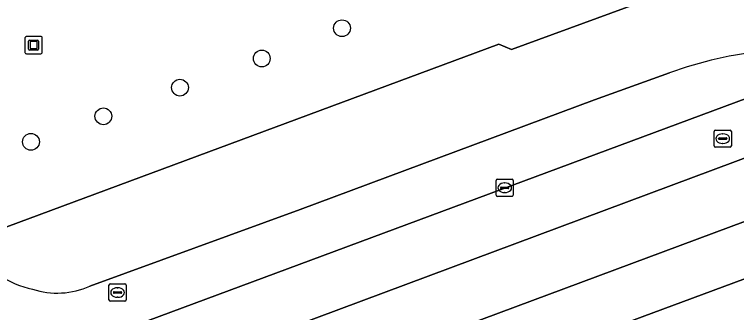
# Model space of a CAD drawing. Extents: x 160806 to 161707, y 383696 to 384148.
# Drawn here: x 161057.39 to 161099.49, y 383880.51 to 383897.89 of the extents above; entities that cross this region are included whole.
import ezdxf

# ---------------------------------------------------------------- set-up
doc = ezdxf.new("R2010")
doc.units = 0
for name, color, linetype in [('IMGEO_Boom', 7, 'Continuous'), ('IMGEO_Kolk', 7, 'Continuous'), ('IMGEO_Kunstobject', 7, 'Continuous'), ('IMGEO_Rijbaan_lokaal_gesloten', 7, 'Continuous'), ('IMGEO_Rijbaan_lokaal_open', 7, 'Continuous'), ('IMGEO_Rioolput', 7, 'Continuous'), ('IMGEO_Terreindeel_gesloten', 7, 'Continuous'), ('IMGEO_Voetpad_open', 7, 'Continuous')]:
    doc.layers.add(name, color=color, linetype=linetype)

msp = doc.modelspace()

# ---------------------------------------------------------------- linework, layer by layer
at = {"layer": 'IMGEO_Boom'}
for centre in [(161076.491, 383897.088), (161071.813, 383895.326), (161067.044, 383893.624), (161062.579, 383891.953), (161058.357, 383890.464)]:
    msp.add_circle(centre, 0.489, dxfattribs=at)
at = {"layer": 'IMGEO_Kolk'}
for p, q in [((161085.551, 383888.283), (161086.403, 383888.283)), ((161085.476, 383887.357), (161085.476, 383888.209)), ((161085.964, 383888.063), (161085.989, 383888.063)), ((161086.477, 383888.209), (161086.477, 383887.357)), ((161085.735, 383887.777), (161085.735, 383887.789)), ((161086.173, 383887.74), (161085.775, 383887.74)), ((161085.778, 383887.826), (161086.176, 383887.826)), ((161085.987, 383887.503), (161085.962, 383887.503)), ((161086.219, 383887.789), (161086.219, 383887.777)), ((161086.403, 383887.283), (161085.551, 383887.283))]:
    msp.add_line(p, q, dxfattribs=at)
for points in [[(161085.551, 383888.283), (161086.403, 383888.283)], [(161085.476, 383887.357), (161085.476, 383888.209)], [(161086.477, 383888.209), (161086.477, 383887.357)], [(161086.403, 383887.283), (161085.551, 383887.283)]]:
    msp.add_lwpolyline(points, dxfattribs=at)
for centre, radius, start, end in [((161085.553, 383888.207), 0.0765, 91.552, 178.448), ((161085.553, 383888.207), 0.0765, 91.552, 178.448), ((161086.401, 383888.207), 0.0765, 1.552, 88.448), ((161086.401, 383888.207), 0.0765, 1.552, 88.448), ((161085.775, 383887.786), 0.0403, 85.8775, 175.7526), ((161085.772, 383887.776), 0.0366, 178.938, 274.7102), ((161086.176, 383887.783), 0.043, 264.8664, 352.4533), ((161086.18, 383887.788), 0.0386, 1.7309, 96.639), ((161085.553, 383887.359), 0.0765, 181.552, 268.448), ((161085.553, 383887.359), 0.0765, 181.552, 268.448), ((161086.401, 383887.359), 0.0765, 271.552, 358.448), ((161086.401, 383887.359), 0.0765, 271.552, 358.448)]:
    msp.add_arc(centre, radius, start, end, dxfattribs=at)
for centre, major_axis, ratio, start_param, end_param in [((161085.963, 383887.783), (-0.387, 0.002), 0.722429, 4.712389, 7.853982), ((161085.988, 383887.783), (-0.39, 0.002), 0.717154, 1.570796, 4.712389)]:
    msp.add_ellipse(centre, major_axis=major_axis, ratio=ratio, start_param=start_param, end_param=end_param, dxfattribs=at)
at = {"layer": 'IMGEO_Kunstobject'}
for p, q in [((161058.009, 383896.519), (161058.009, 383895.678)), ((161058.009, 383896.519), (161058.009, 383895.678)), ((161058.925, 383896.603), (161058.084, 383896.603)), ((161058.925, 383896.603), (161058.084, 383896.603)), ((161058.223, 383895.867), (161058.223, 383896.341)), ((161058.273, 383896.391), (161058.747, 383896.391)), ((161058.303, 383896.291), (161058.303, 383895.917)), ((161058.697, 383896.311), (161058.323, 383896.311)), ((161058.717, 383895.917), (161058.717, 383896.291)), ((161058.797, 383896.341), (161058.797, 383895.867)), ((161059.009, 383895.687), (161059.009, 383896.528)), ((161059.009, 383895.687), (161059.009, 383896.528)), ((161058.323, 383895.897), (161058.697, 383895.897)), ((161058.093, 383895.603), (161058.934, 383895.603)), ((161058.093, 383895.603), (161058.934, 383895.603)), ((161058.747, 383895.817), (161058.273, 383895.817))]:
    msp.add_line(p, q, dxfattribs=at)
for centre, radius, start, end in [((161058.087, 383896.525), 0.0779, 92.4484, 184.2845), ((161058.087, 383896.525), 0.0779, 92.4484, 184.2845), ((161058.273, 383896.341), 0.05, 90, 180), ((161058.323, 383896.291), 0.02, 90, 180), ((161058.697, 383896.291), 0.02, 360, 90), ((161058.747, 383896.341), 0.05, 360, 90), ((161058.931, 383896.525), 0.0779, 2.4484, 94.2845), ((161058.931, 383896.525), 0.0779, 2.4484, 94.2845), ((161058.273, 383895.867), 0.05, 180, 270), ((161058.323, 383895.917), 0.02, 180, 270), ((161058.697, 383895.917), 0.02, 270, 0), ((161058.747, 383895.867), 0.05, 270, 0), ((161058.087, 383895.681), 0.0779, 182.4484, 274.2845), ((161058.087, 383895.681), 0.0779, 182.4484, 274.2845), ((161058.931, 383895.681), 0.0779, 272.4484, 4.2845), ((161058.931, 383895.681), 0.0779, 272.4484, 4.2845)]:
    msp.add_arc(centre, radius, start, end, dxfattribs=at)
at = {"layer": 'IMGEO_Rijbaan_lokaal_gesloten'}
for points in [[(161052.706, 383871.695), (161058.385, 383874.003), (161123.856, 383898.429), (161122.947, 383901.461), (161112.24, 383897.525), (161109.822, 383896.628), (161056.828, 383876.93)], [(161055.15, 383867.42), (161056.736, 383868.572), (161058.026, 383869.524), (161059.167, 383870.205), (161060.248, 383870.877), (161065.062, 383872.804), (161085.608, 383880.466), (161107.78, 383888.735), (161118.453, 383892.804), (161124.834, 383895.166), (161123.856, 383898.429), (161058.385, 383874.003), (161052.706, 383871.695), (161048.92, 383870.119), (161039.869, 383865.874), (161036.178, 383864.074), (161029.909, 383860.935), (161025.299, 383858.701), (161020.824, 383856.668), (161017.186, 383855.101), (161013.403, 383853.559), (161007.926, 383851.482), (160992.741, 383845.886)], [(161115.811, 383888.515), (161119.523, 383889.885), (161125.73, 383892.176), (161124.834, 383895.166), (161118.453, 383892.804), (161107.78, 383888.735), (161085.608, 383880.466), (161065.062, 383872.804), (161060.248, 383870.877), (161059.167, 383870.205), (161058.026, 383869.524), (161056.736, 383868.572), (161055.15, 383867.42)], [(161048.71, 383848.68), (161053.934, 383850.623), (161053.743, 383851.91), (161053.84, 383854.592), (161054.125, 383856.401), (161054.622, 383858.041), (161055.34, 383859.611), (161057.499, 383862.722), (161060.235, 383865.463), (161062.874, 383867.532), (161065.31, 383869.111), (161066.976, 383870.039), (161069.52, 383871.113), (161073.312, 383872.528), (161077.064, 383873.948), (161084.599, 383876.744), (161093.991, 383880.257), (161106.411, 383884.87), (161115.811, 383888.515)], [(161104.89, 383882.035), (161112.373, 383886.784), (161115.811, 383888.515), (161106.411, 383884.87), (161093.991, 383880.257), (161084.599, 383876.744), (161077.064, 383873.948), (161073.312, 383872.528), (161069.52, 383871.113), (161066.976, 383870.039), (161065.31, 383869.111), (161062.874, 383867.532), (161060.235, 383865.463), (161057.499, 383862.722), (161055.34, 383859.611), (161054.622, 383858.041), (161054.125, 383856.401), (161053.84, 383854.592), (161053.743, 383851.91), (161053.934, 383850.623), (161066.684, 383855.364)]]:
    msp.add_lwpolyline(points, dxfattribs=at)
at = {"layer": 'IMGEO_Rijbaan_lokaal_open'}
for points in [[(161056.828, 383876.93), (161109.822, 383896.628)], [(161095.584, 383894.492), (161091.207, 383892.911), (161074.061, 383886.521), (161061.797, 383882.049)]]:
    msp.add_lwpolyline(points, dxfattribs=at)
for centre, radius, start, end in [((161103.929, 383870.979), 24.95, 96.2458, 109.5412), ((161059.739, 383887.759), 6.025, 217.5708, 257.6507), ((161059.896, 383886.293), 4.65, 251.8883, 294.1319)]:
    msp.add_arc(centre, radius, start, end, dxfattribs=at)
at = {"layer": 'IMGEO_Rioolput'}
for p, q in [((161098.189, 383890.221), (161098.189, 383891.073)), ((161098.264, 383891.147), (161099.116, 383891.147)), ((161098.677, 383890.927), (161098.702, 383890.927)), ((161099.19, 383891.073), (161099.19, 383890.221)), ((161098.448, 383890.641), (161098.448, 383890.653)), ((161098.886, 383890.604), (161098.488, 383890.604)), ((161098.491, 383890.69), (161098.889, 383890.69)), ((161098.7, 383890.367), (161098.675, 383890.367)), ((161098.932, 383890.653), (161098.932, 383890.641)), ((161099.116, 383890.147), (161098.264, 383890.147)), ((161062.905, 383881.25), (161062.905, 383882.102)), ((161062.98, 383882.176), (161063.832, 383882.176)), ((161063.393, 383881.956), (161063.418, 383881.956)), ((161063.906, 383882.102), (161063.906, 383881.25)), ((161063.164, 383881.67), (161063.164, 383881.682)), ((161063.602, 383881.633), (161063.204, 383881.633)), ((161063.207, 383881.719), (161063.605, 383881.719)), ((161063.648, 383881.682), (161063.648, 383881.67)), ((161063.832, 383881.176), (161062.98, 383881.176)), ((161063.416, 383881.396), (161063.391, 383881.396))]:
    msp.add_line(p, q, dxfattribs=at)
for points in [[(161098.189, 383890.221), (161098.189, 383891.073)], [(161098.264, 383891.147), (161099.116, 383891.147)], [(161099.19, 383891.073), (161099.19, 383890.221)], [(161099.116, 383890.147), (161098.264, 383890.147)], [(161062.905, 383881.25), (161062.905, 383882.102)], [(161062.98, 383882.176), (161063.832, 383882.176)], [(161063.906, 383882.102), (161063.906, 383881.25)], [(161063.832, 383881.176), (161062.98, 383881.176)]]:
    msp.add_lwpolyline(points, dxfattribs=at)
for centre, radius, start, end in [((161098.266, 383891.071), 0.0765, 91.552, 178.448), ((161098.266, 383891.071), 0.0765, 91.552, 178.448), ((161099.114, 383891.071), 0.0765, 1.552, 88.448), ((161099.114, 383891.071), 0.0765, 1.552, 88.448), ((161098.488, 383890.65), 0.0403, 85.8775, 175.7526), ((161098.485, 383890.64), 0.0366, 178.938, 274.7102), ((161098.889, 383890.647), 0.043, 264.8664, 352.4533), ((161098.893, 383890.652), 0.0386, 1.7309, 96.639), ((161098.266, 383890.223), 0.0765, 181.552, 268.448), ((161098.266, 383890.223), 0.0765, 181.552, 268.448), ((161099.114, 383890.223), 0.0765, 271.552, 358.448), ((161099.114, 383890.223), 0.0765, 271.552, 358.448), ((161062.982, 383882.1), 0.0765, 91.552, 178.448), ((161062.982, 383882.1), 0.0765, 91.552, 178.448), ((161063.83, 383882.1), 0.0765, 1.552, 88.448), ((161063.83, 383882.1), 0.0765, 1.552, 88.448), ((161063.204, 383881.679), 0.0403, 85.8775, 175.7526), ((161063.201, 383881.669), 0.0366, 178.938, 274.7102), ((161063.605, 383881.676), 0.043, 264.8664, 352.4533), ((161063.609, 383881.681), 0.0386, 1.7309, 96.639), ((161062.982, 383881.252), 0.0765, 181.552, 268.448), ((161062.982, 383881.252), 0.0765, 181.552, 268.448), ((161063.83, 383881.252), 0.0765, 271.552, 358.448), ((161063.83, 383881.252), 0.0765, 271.552, 358.448)]:
    msp.add_arc(centre, radius, start, end, dxfattribs=at)
for centre, major_axis, ratio, start_param, end_param in [((161098.676, 383890.647), (-0.387, 0.002), 0.722429, 4.712389, 7.853982), ((161098.701, 383890.647), (-0.39, 0.002), 0.717154, 1.570796, 4.712389), ((161063.392, 383881.676), (-0.387, 0.002), 0.722429, 4.712389, 7.853982), ((161063.417, 383881.676), (-0.39, 0.002), 0.717154, 1.570796, 4.712389)]:
    msp.add_ellipse(centre, major_axis=major_axis, ratio=ratio, start_param=start_param, end_param=end_param, dxfattribs=at)
at = {"layer": 'IMGEO_Terreindeel_gesloten'}
msp.add_lwpolyline([(161056.247, 383885.258), (161085.633, 383896.162), (161086.368, 383895.852), (161097.15, 383899.812), (161099.69, 383905.487), (161096.881, 383913.365), (161111.083, 383918.654), (161110.447, 383920.534), (161114.626, 383922.225), (161106.884, 383947.107)], dxfattribs=at)
at = {"layer": 'IMGEO_Voetpad_open'}
for points in [[(161104.271, 383910.409), (161105.892, 383913.881), (161118.631, 383914.703), (161118.837, 383915.091), (161117.416, 383919.839), (161117.213, 383920.012), (161114.626, 383922.225), (161110.447, 383920.534), (161111.083, 383918.654), (161096.881, 383913.365), (161099.69, 383905.487), (161097.15, 383899.812), (161086.368, 383895.852), (161085.633, 383896.162), (161056.247, 383885.258), (161056.426, 383884.769), (161056.013, 383884.618), (161054.963, 383884.085)], [(161061.797, 383882.049), (161074.061, 383886.521), (161091.207, 383892.911), (161095.584, 383894.492)]]:
    msp.add_lwpolyline(points, dxfattribs=at)
for centre, radius, start, end in [((161103.929, 383870.979), 24.95, 96.2458, 109.5412), ((161059.739, 383887.759), 6.025, 217.5708, 257.6507), ((161059.896, 383886.293), 4.65, 251.8883, 294.1319)]:
    msp.add_arc(centre, radius, start, end, dxfattribs=at)

doc.saveas('drawing.dxf')
